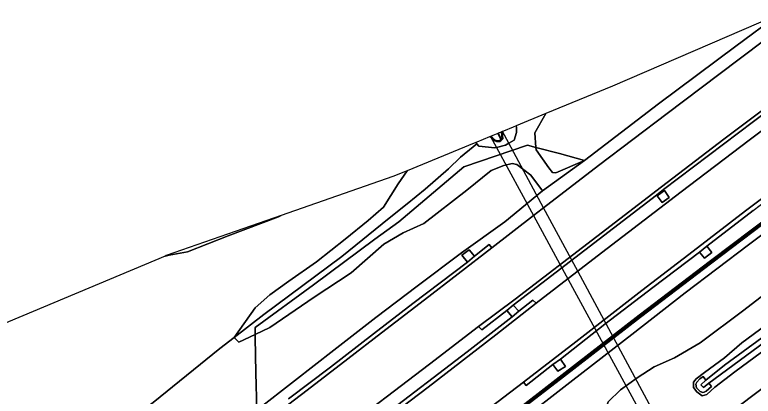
# Model space of a CAD drawing. Extents: x 157767 to 159172, y 387839 to 389425.
# Drawn here: x 158017.5 to 158173.3, y 389074.4 to 389154.9 of the extents above; entities that cross this region are included whole.
import ezdxf

# ---------------------------------------------------------------- set-up
doc = ezdxf.new("R2010")
doc.units = 0
for name, color, linetype in [('IMGEO_Berm_gesloten', 7, 'Continuous'), ('IMGEO_Berm_groen', 7, 'Continuous'), ('IMGEO_Geluidsscherm', 7, 'Continuous'), ('IMGEO_Grasland_overig', 7, 'Continuous'), ('IMGEO_Groenvoorziening', 7, 'Continuous'), ('IMGEO_Kademuur', 7, 'Continuous'), ('IMGEO_Muur', 7, 'Continuous'), ('IMGEO_Rijbaan_autosnelweg', 7, 'Continuous'), ('IMGEO_Struiken', 7, 'Continuous'), ('IMGEO_Terreindeel_gesloten', 7, 'Continuous'), ('IMGEO_Terreindeel_open', 7, 'Continuous'), ('IMGEO_Tunneldeel', 7, 'Continuous'), ('IMGEO_Waterloop', 7, 'Continuous')]:
    doc.layers.add(name, color=color, linetype=linetype)

msp = doc.modelspace()

# ---------------------------------------------------------------- linework, layer by layer
at = {"layer": 'IMGEO_Berm_gesloten'}
for points in [[(158163.55, 389106.09), (158162, 389104.8), (158163.01, 389103.52), (158164.57, 389104.78)], [(158113.01, 389102.74), (158114.5, 389103.97), (158113.4, 389105.33), (158111.85, 389104.16)], [(158122.49, 389091.21), (158123.86, 389092.34), (158122.7, 389093.62), (158121.35, 389092.52)], [(158132.67, 389082.28), (158131.05, 389081.12), (158132.08, 389079.74), (158133.71, 389080.73)]]:
    msp.add_lwpolyline(points, close=True, dxfattribs=at)
at = {"layer": 'IMGEO_Berm_groen'}
for points in [[(158178.6, 389154.9), (158169.64, 389148.29), (158153.3, 389136.1), (158137.7, 389124.16), (158128.85, 389117.74), (158120.94, 389111.24), (158111.76, 389104.7), (158102.44, 389097.68), (158093.68, 389091.07), (158084.85, 389084.16), (158076.57, 389077.69), (158068.57, 389071.48), (158062.47, 389067.11), (158056.51, 389062.26), (158049.59, 389057.23), (158040.95, 389050.9), (158031.15, 389044), (158021.43, 389036.86), (158011, 389029.58)], [(158075.28, 389073.89), (158084.17, 389080.57), (158093.21, 389087.58), (158101.49, 389094), (158113.01, 389102.74), (158111.85, 389104.16), (158113.4, 389105.33), (158114.5, 389103.97), (158117.61, 389106.45), (158118.14, 389105.74), (158126.94, 389112.54), (158128.81, 389113.98), (158129.09, 389114.19), (158140.68, 389123.11), (158155.19, 389134.09), (158166.04, 389142.32), (158175.45, 389149.41)], [(158016.17, 388993.37), (158026.38, 389000.17), (158034.13, 389005.27), (158041.72, 389010.41), (158050.88, 389016.45), (158065.53, 389027.38), (158077.99, 389036.82), (158097.64, 389051.68), (158109.97, 389061.19), (158121.95, 389070.38), (158133.02, 389078.91), (158149.24, 389091.5), (158164.31, 389102.98), (158181.47, 389115.96)], [(158173.33, 389113.6), (158163.55, 389106.09), (158164.57, 389104.78), (158163.01, 389103.52), (158162, 389104.8), (158152.15, 389097.4), (158142.02, 389089.63), (158132.67, 389082.28), (158133.71, 389080.73), (158132.08, 389079.74), (158131.05, 389081.12), (158125.4, 389076.72), (158124.84, 389077.41), (158109.75, 389065.86)], [(158013.07, 389009.35), (158026.42, 389018.79), (158025.64, 389019.84), (158026.99, 389020.98), (158027.83, 389019.82), (158043.41, 389031.21), (158056.67, 389041.02), (158074.66, 389054.54), (158073.76, 389055.64), (158075.06, 389056.73), (158076.04, 389055.52), (158094.77, 389069.84), (158112.96, 389083.82), (158122.49, 389091.21), (158121.35, 389092.52), (158116.07, 389088.45), (158115.38, 389089.15), (158105.04, 389081.22), (158085.29, 389066.16), (158062.64, 389048.97), (158038.05, 389030.57), (158017.24, 389015.6)]]:
    msp.add_lwpolyline(points, dxfattribs=at)
for points in [[(158122.7, 389093.62), (158123.86, 389092.34), (158126.83, 389094.66), (158127.52, 389094.05), (158141.33, 389104.71), (158158.13, 389117.52), (158172.45, 389128.42), (158187.43, 389139.62), (158190.9, 389142.12), (158189.98, 389144.74), (158176.57, 389134.78), (158154.41, 389118.01), (158152.88, 389116.81), (158137.8, 389105.22)], [(158120.27, 389130.22), (158120.27, 389130.22), (158120.27, 389130.2), (158120.4, 389129.8), (158120.45, 389129.39), (158120.46, 389128.75), (158120.31, 389128.55), (158120.05, 389128.34), (158119.84, 389128.2), (158119.59, 389128.16), (158119.16, 389128.19), (158118.69, 389128.41), (158118.35, 389128.62), (158117.92, 389129.17), (158117.87, 389129.23), (158117.65, 389129.14), (158115.03, 389128.06), (158114.79, 389127.96), (158115.03, 389127.68), (158115.43, 389127.21), (158118.83, 389126.8), (158119.14, 389126.89), (158121.07, 389127.42), (158121.75, 389127.82), (158122.85, 389128.46), (158123.36, 389130.06), (158123.41, 389131.09), (158123.3, 389131.47), (158123.3, 389131.47), (158122.68, 389131.21), (158120.62, 389130.36), (158120.61, 389130.35), (158120.6, 389130.35), (158120.6, 389130.35), (158120.38, 389130.26)], [(158100.28, 389121.98), (158098.38, 389119.24), (158095.29, 389114.31), (158092.06, 389111.5), (158087.21, 389107.53), (158081.17, 389102.78), (158075.34, 389098.68), (158071.32, 389095.81), (158068.27, 389093.09), (158063.79, 389086.8), (158070.1, 389091.64), (158086.51, 389103.92), (158096.53, 389112.01), (158100.33, 389115.03), (158104.08, 389118.1), (158109.02, 389122.37), (158111.55, 389124.85), (158114.21, 389127.06), (158115.03, 389127.68), (158114.79, 389127.96), (158114.45, 389127.82)], [(158153.03, 389116.68), (158154.57, 389117.8), (158155.61, 389116.37), (158154.11, 389115.29)]]:
    msp.add_lwpolyline(points, close=True, dxfattribs=at)
at = {"layer": 'IMGEO_Geluidsscherm'}
msp.add_lwpolyline([(158178.91, 389113.68), (158172.19, 389108.6), (158165.45, 389103.51), (158158.74, 389098.45), (158152.06, 389093.3), (158145.42, 389088.15), (158138.76, 389082.99), (158132.06, 389077.86), (158125.41, 389072.72)], dxfattribs=at)
at = {"layer": 'IMGEO_Grasland_overig'}
for points in [[(158123.3, 389131.47), (158123.3, 389131.47), (158123.41, 389131.09), (158123.36, 389130.06), (158122.85, 389128.46), (158121.75, 389127.82), (158121.07, 389127.42), (158119.14, 389126.89), (158118.83, 389126.8), (158115.43, 389127.21), (158115.03, 389127.68), (158114.21, 389127.06), (158111.55, 389124.85), (158109.02, 389122.37), (158104.08, 389118.1), (158100.33, 389115.03), (158096.53, 389112.01), (158086.51, 389103.92), (158070.1, 389091.64), (158063.79, 389086.8), (158064.77, 389085.86), (158068.24, 389087.47), (158068.22, 389088.94), (158080.57, 389097.94), (158093.52, 389107.53), (158098.54, 389111.2), (158112.25, 389122.8), (158125.67, 389127.38), (158127.45, 389126.93), (158127.22, 389130.03), (158129.59, 389134.06), (158129.59, 389134.06)], [(158120.15, 389130.17), (158119.52, 389129.91), (158119.52, 389129.91), (158120.07, 389128.87), (158120.19, 389128.64), (158120.2, 389128.65), (158120.33, 389128.84), (158120.3, 389129.36), (158120.28, 389129.72), (158120.15, 389130.17)], [(158120.6, 389130.35), (158120.6, 389130.35), (158120.61, 389130.35), (158120.62, 389130.36)], [(158128.85, 389117.74), (158137.7, 389124.16), (158131.66, 389121.59), (158131, 389121.61), (158130.2, 389122.63), (158127.49, 389126.39), (158127.45, 389126.93), (158125.67, 389127.38), (158112.25, 389122.8), (158098.54, 389111.2), (158093.52, 389107.53), (158080.57, 389097.94), (158068.22, 389088.94), (158068.24, 389087.47), (158071.33, 389088.9), (158080.69, 389095.31), (158088.53, 389100.43), (158095.38, 389106.48), (158099.44, 389108.89), (158103.82, 389110.85), (158112.9, 389117.91), (158118.04, 389122.06), (158120.69, 389123.13), (158122.43, 389123.51), (158123.43, 389123.34), (158126.39, 389121.04)], [(158163.35, 389077.83), (158162.23, 389076.81), (158162.82, 389076.28), (158163.94, 389077.21), (158175.68, 389085.81), (158176.82, 389086.74), (158187.04, 389094.61), (158198.92, 389103.64), (158200.06, 389104.48), (158206.01, 389108.89), (158205.54, 389109.74), (158199.76, 389105.42), (158198.63, 389104.62), (158187.99, 389096.54), (158176.17, 389087.57), (158175.15, 389086.74), (158167.27, 389080.96)]]:
    msp.add_lwpolyline(points, close=True, dxfattribs=at)
for points in [[(158008.97, 388982.51), (158023.03, 388993.12), (158036.36, 389003.31), (158049.12, 389012.3), (158061.44, 389021.45), (158073.66, 389030.8), (158086.1, 389039.78), (158098.23, 389049.44), (158110.95, 389059.05), (158122.96, 389068.28), (158135.23, 389077.83), (158147.73, 389087.44), (158158.93, 389096.22), (158172.31, 389106.39), (158186.02, 389116.66)], [(158181.77, 389115.56), (158164.61, 389102.58), (158149.55, 389091.1), (158133.32, 389078.51), (158122.25, 389069.98), (158110.28, 389060.8), (158097.94, 389051.29), (158078.29, 389036.42), (158065.83, 389026.98), (158051.17, 389016.04), (158042, 389009.99), (158034.4, 389004.85), (158026.65, 388999.75), (158016.45, 388992.96)], [(158183.91, 389102.32), (158171.32, 389092.58), (158162.09, 389085.7), (158156.69, 389082.5), (158152.44, 389080.61), (158148.86, 389078.33), (158145.35, 389075.81), (158142.72, 389073.26), (158141.6, 389069.93), (158130.89, 389061.42), (158118.86, 389052.43), (158106.06, 389042.79), (158093.37, 389033.26), (158080.55, 389023.14), (158068.82, 389014.01), (158056.06, 389003.56), (158044.14, 388993.19), (158031.3, 388982.72), (158018.93, 388972.74), (158006.16, 388962.69)], [(158176.43, 389084.68), (158169.44, 389079.56), (158165.25, 389076.37), (158163.5, 389074.78), (158162.52, 389074.49), (158161.4, 389075.35), (158160.71, 389076.3), (158160.69, 389077.37), (158161.27, 389078.08), (158163.07, 389079.41), (158167.25, 389082.53), (158170.89, 389085.68), (158178.62, 389091.39)], [(158178.62, 389091.39), (158170.89, 389085.68), (158167.25, 389082.53), (158163.07, 389079.41), (158161.27, 389078.08), (158160.69, 389077.37), (158160.71, 389076.3), (158161.4, 389075.35), (158162.52, 389074.49), (158163.5, 389074.78), (158165.25, 389076.37), (158169.44, 389079.56), (158176.43, 389084.68)], [(158175.68, 389085.81), (158163.94, 389077.21), (158164.5, 389076.48), (158163.39, 389075.47), (158162.94, 389075.25), (158162.71, 389075.18), (158162.12, 389075.44), (158161.36, 389076.18), (158161.19, 389076.96), (158161.39, 389077.42), (158162.08, 389078.09), (158162.78, 389078.6), (158163.35, 389077.83), (158167.27, 389080.96), (158175.15, 389086.74)], [(158177.33, 389045.61), (158171.72, 389055.03), (158169.18, 389060.05), (158167.8, 389064.04), (158167.23, 389067.4), (158168.03, 389070.16), (158170.36, 389072.4), (158176.97, 389077.36)]]:
    msp.add_lwpolyline(points, dxfattribs=at)
at = {"layer": 'IMGEO_Groenvoorziening'}
msp.add_lwpolyline([(158011, 389029.58), (158021.43, 389036.86), (158031.15, 389044), (158040.95, 389050.9), (158049.59, 389057.23), (158056.51, 389062.26), (158062.47, 389067.11), (158068.57, 389071.48), (158068.4, 389079.34), (158068.24, 389086.84), (158068.24, 389087.47), (158064.77, 389085.86), (158063.79, 389086.8), (158060.79, 389084.5), (158046.71, 389073.08), (158032.59, 389062.29), (158016.48, 389050.66)], dxfattribs=at)
at = {"layer": 'IMGEO_Kademuur'}
msp.add_lwpolyline([(158119.52, 389129.91), (158119.46, 389129.88), (158120.01, 389128.82), (158120.13, 389128.59), (158120.19, 389128.64), (158120.07, 389128.87), (158119.52, 389129.91)], close=True, dxfattribs=at)
at = {"layer": 'IMGEO_Muur'}
msp.add_lwpolyline([(158120.15, 389130.17), (158120.15, 389130.17), (158120.28, 389129.72), (158120.3, 389129.36), (158120.33, 389128.84), (158120.2, 389128.65), (158120.19, 389128.64), (158120.13, 389128.59), (158119.96, 389128.46), (158119.78, 389128.35), (158119.58, 389128.31), (158119.2, 389128.34), (158118.76, 389128.54), (158118.42, 389128.75), (158118.17, 389129.09), (158118.01, 389129.29), (158118.01, 389129.29), (158117.87, 389129.23), (158117.92, 389129.17), (158118.35, 389128.62), (158118.69, 389128.41), (158119.16, 389128.19), (158119.59, 389128.16), (158119.84, 389128.2), (158120.05, 389128.34), (158120.31, 389128.55), (158120.46, 389128.75), (158120.45, 389129.39), (158120.4, 389129.8), (158120.27, 389130.2), (158120.27, 389130.22), (158120.27, 389130.22)], close=True, dxfattribs=at)
for points in [[(158181.47, 389115.96), (158164.31, 389102.98), (158149.24, 389091.5), (158133.02, 389078.91), (158121.95, 389070.38), (158109.97, 389061.19), (158097.64, 389051.68), (158077.99, 389036.82), (158065.53, 389027.38), (158050.88, 389016.45), (158041.72, 389010.41), (158034.13, 389005.27), (158026.38, 389000.17), (158016.17, 388993.37)], [(158016.45, 388992.96), (158026.65, 388999.75), (158034.4, 389004.85), (158042, 389009.99), (158051.17, 389016.04), (158065.83, 389026.98), (158078.29, 389036.42), (158097.94, 389051.29), (158110.28, 389060.8), (158122.25, 389069.98), (158133.32, 389078.51), (158149.55, 389091.1), (158164.61, 389102.58), (158181.77, 389115.56)]]:
    msp.add_lwpolyline(points, dxfattribs=at)
at = {"layer": 'IMGEO_Rijbaan_autosnelweg'}
for points in [[(158175.45, 389149.41), (158166.04, 389142.32), (158155.19, 389134.09), (158140.68, 389123.11), (158129.09, 389114.19), (158128.81, 389113.98), (158126.94, 389112.54), (158118.14, 389105.74), (158104, 389094.79), (158094.93, 389087.79), (158087.8, 389082.33), (158079.19, 389075.73), (158069.69, 389068.49), (158061.08, 389061.81), (158052.06, 389055.14), (158043.59, 389048.71), (158034.8, 389042.23), (158025.43, 389035.46), (158017.16, 389029.46)], [(158017.24, 389015.6), (158038.05, 389030.57), (158062.64, 389048.97), (158085.29, 389066.16), (158105.04, 389081.22), (158115.38, 389089.15), (158123.11, 389094.91), (158140.33, 389108.14), (158154, 389118.62), (158167.1, 389128.68), (158189.39, 389145.41)], [(158187.43, 389139.62), (158172.45, 389128.42), (158158.13, 389117.52), (158141.33, 389104.71), (158127.52, 389094.05), (158119.02, 389087.41), (158104.71, 389076.36), (158089.86, 389064.99), (158077.39, 389055.54), (158062.6, 389044.24), (158048.2, 389033.63), (158030.27, 389020.48), (158017.4, 389011.29)], [(158010.94, 388992.83), (158020.64, 388999.66), (158031.65, 389007.26), (158032.68, 389008.04), (158036.8, 389010.99), (158046.38, 389018.07), (158056.39, 389025.47), (158065.29, 389032.18), (158075.82, 389040.12), (158084.69, 389046.75), (158098.1, 389056.98), (158109.75, 389065.86), (158124.84, 389077.41), (158135.88, 389085.93), (158149.81, 389096.75), (158160.68, 389105.05), (158171.66, 389113.53), (158183.2, 389122.21)], [(158069.69, 389068.49), (158079.19, 389075.73), (158087.8, 389082.33), (158094.93, 389087.79), (158104, 389094.79), (158118.14, 389105.74), (158117.61, 389106.45), (158114.5, 389103.97), (158113.01, 389102.74), (158101.49, 389094), (158093.21, 389087.58), (158084.17, 389080.57), (158075.28, 389073.89)], [(158017.4, 389011.29), (158030.27, 389020.48), (158048.2, 389033.63), (158062.6, 389044.24), (158077.39, 389055.54), (158089.86, 389064.99), (158104.71, 389076.36), (158119.02, 389087.41), (158127.52, 389094.05), (158126.83, 389094.66), (158123.86, 389092.34), (158122.49, 389091.21), (158112.96, 389083.82), (158094.77, 389069.84), (158076.04, 389055.52), (158074.66, 389054.54), (158056.67, 389041.02), (158043.41, 389031.21), (158027.83, 389019.82), (158026.42, 389018.79), (158013.07, 389009.35)]]:
    msp.add_lwpolyline(points, dxfattribs=at)
for points in [[(158115.38, 389089.15), (158116.07, 389088.45), (158121.35, 389092.52), (158122.7, 389093.62), (158137.8, 389105.22), (158152.88, 389116.81), (158154.41, 389118.01), (158176.57, 389134.78), (158189.98, 389144.74), (158189.39, 389145.41), (158167.1, 389128.68), (158154, 389118.62), (158140.33, 389108.14), (158123.11, 389094.91)], [(158185.83, 389123), (158187.4, 389124.26), (158195.94, 389130.67), (158195.62, 389131.38), (158183.2, 389122.21), (158171.66, 389113.53), (158160.68, 389105.05), (158149.81, 389096.75), (158135.88, 389085.93), (158124.84, 389077.41), (158125.4, 389076.72), (158131.05, 389081.12), (158132.67, 389082.28), (158142.02, 389089.63), (158152.15, 389097.4), (158162, 389104.8), (158163.55, 389106.09), (158173.33, 389113.6), (158183.67, 389121.47)]]:
    msp.add_lwpolyline(points, close=True, dxfattribs=at)
at = {"layer": 'IMGEO_Struiken'}
for points in [[(158129.59, 389134.06), (158129.59, 389134.06), (158127.22, 389130.03), (158127.45, 389126.93), (158132.48, 389125.65), (158137.7, 389124.16), (158153.3, 389136.1), (158169.64, 389148.29), (158178.6, 389154.9), (158178.03, 389154.66), (158143.63, 389139.85)], [(158137.7, 389124.16), (158132.48, 389125.65), (158127.45, 389126.93), (158127.49, 389126.39), (158130.2, 389122.63), (158131, 389121.61), (158131.66, 389121.59)], [(158068.24, 389087.47), (158068.24, 389086.84), (158068.4, 389079.34), (158068.57, 389071.48), (158076.57, 389077.69), (158084.85, 389084.16), (158093.68, 389091.07), (158102.44, 389097.68), (158111.76, 389104.7), (158120.94, 389111.24), (158128.85, 389117.74), (158126.39, 389121.04), (158123.43, 389123.34), (158122.43, 389123.51), (158120.69, 389123.13), (158118.04, 389122.06), (158112.9, 389117.91), (158103.82, 389110.85), (158099.44, 389108.89), (158095.38, 389106.48), (158088.53, 389100.43), (158080.69, 389095.31), (158071.33, 389088.9)], [(158073.73, 389112.54), (158049.49, 389104.09), (158049.29, 389104.01), (158050.11, 389104.22), (158054, 389104.86), (158062.52, 389108.28), (158073.16, 389112.26), (158073.73, 389112.54)], [(158225.18, 389063.88), (158209.32, 389101.51), (158191.06, 389087.91), (158176.97, 389077.36), (158170.36, 389072.4), (158168.03, 389070.16), (158167.23, 389067.4), (158167.8, 389064.04), (158169.18, 389060.05), (158171.72, 389055.03), (158177.33, 389045.61), (158181.3, 389039.14), (158182.89, 389038.05), (158185.24, 389038.68), (158188.04, 389040.1), (158197.09, 389045.66), (158210.75, 389054.6)]]:
    msp.add_lwpolyline(points, close=True, dxfattribs=at)
for points in [[(158016.48, 389050.66), (158032.59, 389062.29), (158046.71, 389073.08), (158060.79, 389084.5), (158063.79, 389086.8), (158068.27, 389093.09), (158071.32, 389095.81), (158075.34, 389098.68), (158081.17, 389102.78), (158087.21, 389107.53), (158092.06, 389111.5), (158095.29, 389114.31), (158098.38, 389119.24), (158100.28, 389121.98), (158097.32, 389120.76), (158073.73, 389112.54), (158073.73, 389112.54), (158073.16, 389112.26), (158062.52, 389108.28), (158054, 389104.86), (158050.11, 389104.22), (158049.29, 389104.01), (158000, 389083.36)], [(158186.02, 389116.66), (158172.31, 389106.39), (158158.93, 389096.22), (158147.73, 389087.44), (158135.23, 389077.83), (158122.96, 389068.28), (158110.95, 389059.05), (158098.23, 389049.44), (158086.1, 389039.78), (158073.66, 389030.8), (158061.44, 389021.45), (158049.12, 389012.3), (158036.36, 389003.31), (158023.03, 388993.12), (158008.97, 388982.51)], [(158006.16, 388962.69), (158018.93, 388972.74), (158031.3, 388982.72), (158044.14, 388993.19), (158056.06, 389003.56), (158068.82, 389014.01), (158080.55, 389023.14), (158093.37, 389033.26), (158106.06, 389042.79), (158118.86, 389052.43), (158130.89, 389061.42), (158141.6, 389069.93), (158142.72, 389073.26), (158145.35, 389075.81), (158148.86, 389078.33), (158152.44, 389080.61), (158156.69, 389082.5), (158162.09, 389085.7), (158171.32, 389092.58), (158183.91, 389102.32)]]:
    msp.add_lwpolyline(points, dxfattribs=at)
at = {"layer": 'IMGEO_Terreindeel_gesloten'}
msp.add_lwpolyline([(158153.03, 389116.68), (158154.11, 389115.29), (158155.61, 389116.37), (158154.57, 389117.8)], close=True, dxfattribs=at)
at = {"layer": 'IMGEO_Terreindeel_open'}
msp.add_lwpolyline([(158163.94, 389077.21), (158162.82, 389076.28), (158162.23, 389076.81), (158163.35, 389077.83), (158162.78, 389078.6), (158162.08, 389078.09), (158161.39, 389077.42), (158161.19, 389076.96), (158161.36, 389076.18), (158162.12, 389075.44), (158162.71, 389075.18), (158162.94, 389075.25), (158163.39, 389075.47), (158164.5, 389076.48)], close=True, dxfattribs=at)
at = {"layer": 'IMGEO_Tunneldeel'}
msp.add_lwpolyline([(158151.87, 389071.92), (158135.87, 389101.6), (158129.09, 389114.19), (158121.75, 389127.82), (158120.42, 389130.28), (158120.38, 389130.26), (158120.2, 389130.19), (158120.2, 389130.19), (158120.33, 389129.73), (158120.36, 389129.35), (158120.37, 389129.07), (158120.39, 389128.83), (158120.24, 389128.6), (158120.01, 389128.42), (158119.8, 389128.29), (158119.58, 389128.26), (158119.19, 389128.28), (158118.73, 389128.49), (158118.41, 389128.7), (158118.13, 389129.06), (158117.96, 389129.27), (158117.87, 389129.23), (158119.14, 389126.89), (158126.94, 389112.54), (158133.43, 389100.59), (158149.44, 389071.14)], dxfattribs=at)
at = {"layer": 'IMGEO_Waterloop'}
msp.add_lwpolyline([(158119.46, 389129.88), (158118.01, 389129.29), (158118.01, 389129.29), (158118.17, 389129.09), (158118.42, 389128.75), (158118.76, 389128.54), (158119.2, 389128.34), (158119.58, 389128.31), (158119.78, 389128.35), (158119.96, 389128.46), (158120.13, 389128.59), (158120.01, 389128.82)], close=True, dxfattribs=at)

doc.saveas('drawing.dxf')
